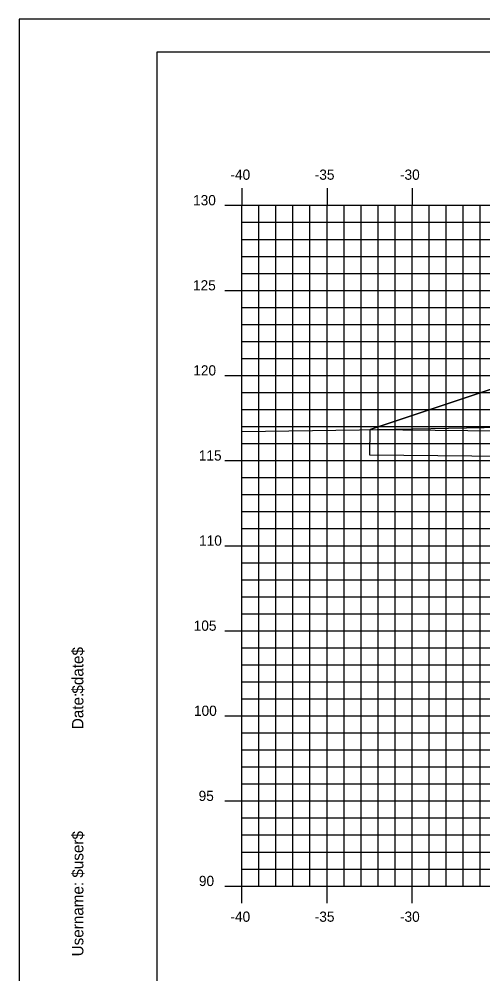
# Model space of a CAD drawing. Extents: x 850598 to 870284, y 366541 to 366651.
# Drawn here: x 853924.2 to 853951.4, y 366595.1 to 366651.2 of the extents above; entities that cross this region are included whole.
import ezdxf

# ---------------------------------------------------------------- set-up
doc = ezdxf.new("R2010")
doc.units = 0
for name, color, linetype in [('BORDER', 7, 'Continuous'), ('D_Drainage_Culvert', 7, 'Continuous'), ('D_Roadway_Centerline', 7, 'Continuous'), ('D_Roadway_SlopeLines', 7, 'Continuous'), ('H_V ANNOTATION', 7, 'Continuous'), ('MAJOR', 7, 'Continuous'), ('MINOR', 7, 'Continuous'), ('PLOT BOUNDARY', 7, 'Continuous'), ('S_Roadway_Centerline', 7, 'Continuous')]:
    doc.layers.add(name, color=color, linetype=linetype)

msp = doc.modelspace()

# ---------------------------------------------------------------- linework, layer by layer
at = {"layer": 'BORDER'}
for p, q in [((854092.245, 366649.225), (853932.245, 366649.225)), ((853932.245, 366649.225), (853932.245, 366544.225))]:
    msp.add_line(p, q, dxfattribs=at)
at = {"layer": 'D_Drainage_Culvert'}
msp.add_lwpolyline([(853944.776, 366627.047), (853988.778, 366626.607), (853988.763, 366625.107), (853944.761, 366625.547)], close=True, dxfattribs=at)
at = {"layer": 'D_Roadway_Centerline'}
msp.add_lwpolyline([(853944.776, 366627.047), (853952.245, 366629.537), (853956.047, 366630.804), (853962.245, 366632.87), (853966.245, 366633.11), (853977.245, 366633.44), (853988.245, 366633.11), (853992.245, 366632.87), (853994.245, 366632.75), (854000.245, 366630.75), (854045.408, 366618.225), (854057.181, 366614.96), (854067.043, 366612.225), (854071.043, 366612.225)], dxfattribs=at)
at = {"layer": 'D_Roadway_SlopeLines'}
msp.add_lwpolyline([(853952.245, 366629.537), (853944.776, 366627.047)], dxfattribs=at)
at = {"layer": 'MAJOR'}
for p, q in [((853937.245, 366641.227), (853937.245, 366640.225)), ((853937.245, 366641.227), (853937.245, 366640.225)), ((853942.245, 366641.227), (853942.245, 366640.225)), ((853942.245, 366641.227), (853942.245, 366640.225)), ((853947.245, 366641.227), (853947.245, 366640.225)), ((853947.245, 366641.227), (853947.245, 366640.225)), ((853936.243, 366640.225), (853937.245, 366640.225)), ((853936.243, 366640.225), (853937.245, 366640.225)), ((853937.245, 366640.225), (854077.245, 366640.225)), ((853937.245, 366600.225), (853937.245, 366640.225)), ((853937.245, 366600.225), (853937.245, 366640.225)), ((853937.245, 366640.225), (854077.245, 366640.225)), ((853937.245, 366640.225), (854077.245, 366640.225)), ((853937.245, 366600.225), (853937.245, 366640.225)), ((853937.245, 366600.225), (853937.245, 366640.225)), ((853937.245, 366640.225), (854077.245, 366640.225)), ((853942.245, 366600.225), (853942.245, 366640.225)), ((853942.245, 366600.225), (853942.245, 366640.225)), ((853947.245, 366600.225), (853947.245, 366640.225)), ((853947.245, 366600.225), (853947.245, 366640.225)), ((853936.243, 366635.225), (853937.245, 366635.225)), ((853936.243, 366635.225), (853937.245, 366635.225)), ((853937.245, 366635.225), (854077.245, 366635.225)), ((853937.245, 366635.225), (854077.245, 366635.225)), ((853936.243, 366630.225), (853937.245, 366630.225)), ((853936.243, 366630.225), (853937.245, 366630.225)), ((853937.245, 366630.225), (854077.245, 366630.225)), ((853937.245, 366630.225), (854077.245, 366630.225)), ((853936.243, 366625.225), (853937.245, 366625.225)), ((853936.243, 366625.225), (853937.245, 366625.225)), ((853937.245, 366625.225), (854077.245, 366625.225)), ((853937.245, 366625.225), (854077.245, 366625.225)), ((853936.243, 366620.225), (853937.245, 366620.225)), ((853936.243, 366620.225), (853937.245, 366620.225)), ((853937.245, 366620.225), (854077.245, 366620.225)), ((853937.245, 366620.225), (854077.245, 366620.225)), ((853936.243, 366615.225), (853937.245, 366615.225)), ((853936.243, 366615.225), (853937.245, 366615.225)), ((853937.245, 366615.225), (854077.245, 366615.225)), ((853937.245, 366615.225), (854077.245, 366615.225)), ((853936.243, 366610.225), (853937.245, 366610.225)), ((853936.243, 366610.225), (853937.245, 366610.225)), ((853937.245, 366610.225), (854077.245, 366610.225)), ((853937.245, 366610.225), (854077.245, 366610.225)), ((853936.243, 366605.225), (853937.245, 366605.225)), ((853936.243, 366605.225), (853937.245, 366605.225)), ((853937.245, 366605.225), (854077.245, 366605.225)), ((853937.245, 366605.225), (854077.245, 366605.225)), ((853936.243, 366600.225), (853937.245, 366600.225)), ((853936.243, 366600.225), (853937.245, 366600.225)), ((853937.245, 366600.225), (854077.245, 366600.225)), ((853937.245, 366600.225), (854077.245, 366600.225)), ((853937.245, 366599.223), (853937.245, 366600.225)), ((853937.245, 366600.225), (854077.245, 366600.225)), ((853937.245, 366600.225), (854077.245, 366600.225)), ((853937.245, 366599.223), (853937.245, 366600.225)), ((853942.245, 366599.223), (853942.245, 366600.225)), ((853942.245, 366599.223), (853942.245, 366600.225)), ((853947.245, 366599.223), (853947.245, 366600.225)), ((853947.245, 366599.223), (853947.245, 366600.225))]:
    msp.add_line(p, q, dxfattribs=at)
at = {"layer": 'MINOR'}
for p, q in [((853938.245, 366600.225), (853938.245, 366640.225)), ((853938.245, 366600.225), (853938.245, 366640.225)), ((853939.245, 366600.225), (853939.245, 366640.225)), ((853939.245, 366600.225), (853939.245, 366640.225)), ((853940.245, 366600.225), (853940.245, 366640.225)), ((853940.245, 366600.225), (853940.245, 366640.225)), ((853941.245, 366600.225), (853941.245, 366640.225)), ((853941.245, 366600.225), (853941.245, 366640.225)), ((853943.245, 366600.225), (853943.245, 366640.225)), ((853943.245, 366600.225), (853943.245, 366640.225)), ((853944.245, 366600.225), (853944.245, 366640.225)), ((853944.245, 366600.225), (853944.245, 366640.225)), ((853945.245, 366600.225), (853945.245, 366640.225)), ((853945.245, 366600.225), (853945.245, 366640.225)), ((853946.245, 366600.225), (853946.245, 366640.225)), ((853946.245, 366600.225), (853946.245, 366640.225)), ((853948.245, 366600.225), (853948.245, 366640.225)), ((853948.245, 366600.225), (853948.245, 366640.225)), ((853949.245, 366600.225), (853949.245, 366640.225)), ((853949.245, 366600.225), (853949.245, 366640.225)), ((853950.245, 366600.225), (853950.245, 366640.225)), ((853950.245, 366600.225), (853950.245, 366640.225)), ((853951.245, 366600.225), (853951.245, 366640.225)), ((853951.245, 366600.225), (853951.245, 366640.225)), ((853937.245, 366639.225), (854077.245, 366639.225)), ((853937.245, 366639.225), (853938.247, 366639.225)), ((853937.245, 366639.225), (854077.245, 366639.225)), ((853937.245, 366639.225), (853938.247, 366639.225)), ((853937.245, 366638.225), (854077.245, 366638.225)), ((853937.245, 366638.225), (853938.247, 366638.225)), ((853937.245, 366638.225), (854077.245, 366638.225)), ((853937.245, 366638.225), (853938.247, 366638.225)), ((853937.245, 366637.225), (854077.245, 366637.225)), ((853937.245, 366637.225), (853938.247, 366637.225)), ((853937.245, 366637.225), (854077.245, 366637.225)), ((853937.245, 366637.225), (853938.247, 366637.225)), ((853937.245, 366636.225), (854077.245, 366636.225)), ((853937.245, 366636.225), (853938.247, 366636.225)), ((853937.245, 366636.225), (854077.245, 366636.225)), ((853937.245, 366636.225), (853938.247, 366636.225)), ((853937.245, 366634.225), (854077.245, 366634.225)), ((853937.245, 366634.225), (853938.247, 366634.225)), ((853937.245, 366634.225), (854077.245, 366634.225)), ((853937.245, 366634.225), (853938.247, 366634.225)), ((853937.245, 366633.225), (854077.245, 366633.225)), ((853937.245, 366633.225), (853938.247, 366633.225)), ((853937.245, 366633.225), (854077.245, 366633.225)), ((853937.245, 366633.225), (853938.247, 366633.225)), ((853937.245, 366632.225), (854077.245, 366632.225)), ((853937.245, 366632.225), (853938.247, 366632.225)), ((853937.245, 366632.225), (854077.245, 366632.225)), ((853937.245, 366632.225), (853938.247, 366632.225)), ((853937.245, 366631.225), (854077.245, 366631.225)), ((853937.245, 366631.225), (853938.247, 366631.225)), ((853937.245, 366631.225), (854077.245, 366631.225)), ((853937.245, 366631.225), (853938.247, 366631.225)), ((853937.245, 366629.225), (854077.245, 366629.225)), ((853937.245, 366629.225), (853938.247, 366629.225)), ((853937.245, 366629.225), (854077.245, 366629.225)), ((853937.245, 366629.225), (853938.247, 366629.225)), ((853937.245, 366628.225), (854077.245, 366628.225)), ((853937.245, 366628.225), (853938.247, 366628.225)), ((853937.245, 366628.225), (854077.245, 366628.225)), ((853937.245, 366628.225), (853938.247, 366628.225)), ((853937.245, 366627.225), (854077.245, 366627.225)), ((853937.245, 366627.225), (853938.247, 366627.225)), ((853937.245, 366627.225), (854077.245, 366627.225)), ((853937.245, 366627.225), (853938.247, 366627.225)), ((853937.245, 366626.225), (854077.245, 366626.225)), ((853937.245, 366626.225), (853938.247, 366626.225)), ((853937.245, 366626.225), (854077.245, 366626.225)), ((853937.245, 366626.225), (853938.247, 366626.225)), ((853937.245, 366624.225), (854077.245, 366624.225)), ((853937.245, 366624.225), (853938.247, 366624.225)), ((853937.245, 366624.225), (854077.245, 366624.225)), ((853937.245, 366624.225), (853938.247, 366624.225)), ((853937.245, 366623.225), (854077.245, 366623.225)), ((853937.245, 366623.225), (853938.247, 366623.225)), ((853937.245, 366623.225), (854077.245, 366623.225)), ((853937.245, 366623.225), (853938.247, 366623.225)), ((853937.245, 366622.225), (854077.245, 366622.225)), ((853937.245, 366622.225), (853938.247, 366622.225)), ((853937.245, 366622.225), (854077.245, 366622.225)), ((853937.245, 366622.225), (853938.247, 366622.225)), ((853937.245, 366621.225), (854077.245, 366621.225)), ((853937.245, 366621.225), (853938.247, 366621.225)), ((853937.245, 366621.225), (854077.245, 366621.225)), ((853937.245, 366621.225), (853938.247, 366621.225)), ((853937.245, 366619.225), (854077.245, 366619.225)), ((853937.245, 366619.225), (853938.247, 366619.225)), ((853937.245, 366619.225), (854077.245, 366619.225)), ((853937.245, 366619.225), (853938.247, 366619.225)), ((853937.245, 366618.225), (854077.245, 366618.225)), ((853937.245, 366618.225), (853938.247, 366618.225)), ((853937.245, 366618.225), (854077.245, 366618.225)), ((853937.245, 366618.225), (853938.247, 366618.225)), ((853937.245, 366617.225), (854077.245, 366617.225)), ((853937.245, 366617.225), (853938.247, 366617.225)), ((853937.245, 366617.225), (854077.245, 366617.225)), ((853937.245, 366617.225), (853938.247, 366617.225)), ((853937.245, 366616.225), (854077.245, 366616.225)), ((853937.245, 366616.225), (853938.247, 366616.225)), ((853937.245, 366616.225), (854077.245, 366616.225)), ((853937.245, 366616.225), (853938.247, 366616.225)), ((853937.245, 366614.225), (854077.245, 366614.225)), ((853937.245, 366614.225), (853938.247, 366614.225)), ((853937.245, 366614.225), (854077.245, 366614.225)), ((853937.245, 366614.225), (853938.247, 366614.225)), ((853937.245, 366613.225), (854077.245, 366613.225)), ((853937.245, 366613.225), (853938.247, 366613.225)), ((853937.245, 366613.225), (854077.245, 366613.225)), ((853937.245, 366613.225), (853938.247, 366613.225)), ((853937.245, 366612.225), (854077.245, 366612.225)), ((853937.245, 366612.225), (853938.247, 366612.225)), ((853937.245, 366612.225), (854077.245, 366612.225)), ((853937.245, 366612.225), (853938.247, 366612.225)), ((853937.245, 366611.225), (854077.245, 366611.225)), ((853937.245, 366611.225), (853938.247, 366611.225)), ((853937.245, 366611.225), (854077.245, 366611.225)), ((853937.245, 366611.225), (853938.247, 366611.225)), ((853937.245, 366609.225), (854077.245, 366609.225)), ((853937.245, 366609.225), (853938.247, 366609.225)), ((853937.245, 366609.225), (854077.245, 366609.225)), ((853937.245, 366609.225), (853938.247, 366609.225)), ((853937.245, 366608.225), (854077.245, 366608.225)), ((853937.245, 366608.225), (853938.247, 366608.225)), ((853937.245, 366608.225), (854077.245, 366608.225)), ((853937.245, 366608.225), (853938.247, 366608.225)), ((853937.245, 366607.225), (854077.245, 366607.225)), ((853937.245, 366607.225), (853938.247, 366607.225)), ((853937.245, 366607.225), (854077.245, 366607.225)), ((853937.245, 366607.225), (853938.247, 366607.225)), ((853937.245, 366606.225), (854077.245, 366606.225)), ((853937.245, 366606.225), (853938.247, 366606.225)), ((853937.245, 366606.225), (854077.245, 366606.225)), ((853937.245, 366606.225), (853938.247, 366606.225)), ((853937.245, 366604.225), (854077.245, 366604.225)), ((853937.245, 366604.225), (853938.247, 366604.225)), ((853937.245, 366604.225), (854077.245, 366604.225)), ((853937.245, 366604.225), (853938.247, 366604.225)), ((853937.245, 366603.225), (854077.245, 366603.225)), ((853937.245, 366603.225), (853938.247, 366603.225)), ((853937.245, 366603.225), (854077.245, 366603.225)), ((853937.245, 366603.225), (853938.247, 366603.225)), ((853937.245, 366602.225), (854077.245, 366602.225)), ((853937.245, 366602.225), (853938.247, 366602.225)), ((853937.245, 366602.225), (854077.245, 366602.225)), ((853937.245, 366602.225), (853938.247, 366602.225)), ((853937.245, 366601.225), (854077.245, 366601.225)), ((853937.245, 366601.225), (853938.247, 366601.225)), ((853937.245, 366601.225), (854077.245, 366601.225)), ((853937.245, 366601.225), (853938.247, 366601.225))]:
    msp.add_line(p, q, dxfattribs=at)
at = {"layer": 'PLOT BOUNDARY'}
msp.add_lwpolyline([(853924.152, 366541.166), (854094.152, 366541.166), (854094.152, 366651.166), (853924.152, 366651.166)], close=True, dxfattribs=at)
at = {"layer": 'S_Roadway_Centerline'}
msp.add_lwpolyline([(853937.245, 366626.93), (853944.153, 366627.035), (853955.662, 366627.256), (853963.639, 366627.657), (853995.421, 366629.467), (854001.811, 366630.88), (854005.44, 366631.732), (854008.78, 366632.275), (854010.302, 366632.538), (854014.918, 366632.727), (854025.295, 366633.158), (854035.369, 366632.712), (854039.233, 366632.521), (854039.834, 366632.495), (854041.604, 366632.401), (854042.887, 366631.834), (854043.588, 366631.605), (854052.328, 366624.178), (854062.632, 366616.28), (854075.058, 366610.29), (854077.245, 366609.002)], dxfattribs=at)

# ---------------------------------------------------------------- texts
at = {"layer": 'BORDER'}
for s, p in [('$date$', (853927.93, 366611.53)), ('Date:', (853927.93, 366609.442)), ('$user$', (853927.93, 366600.717)), ('Username:', (853927.93, 366596.093))]:
    msp.add_text(s, height=0.6696, rotation=90, dxfattribs=at).set_placement(p)
at = {"layer": 'H_V ANNOTATION'}
for s, p in [('-40', (853936.571, 366641.725)), ('-35', (853941.525, 366641.725)), ('-30', (853946.533, 366641.725)), ('130', (853934.375, 366640.225)), ('125', (853934.37, 366635.225)), ('120', (853934.386, 366630.225)), ('115', (853934.712, 366625.225)), ('110', (853934.728, 366620.225)), ('105', (853934.412, 366615.225)), ('100', (853934.428, 366610.225)), ('95', (853934.701, 366605.225)), ('90', (853934.717, 366600.225)), ('-40', (853936.571, 366598.125)), ('-35', (853941.525, 366598.125)), ('-30', (853946.533, 366598.125))]:
    msp.add_text(s, height=0.6, dxfattribs=at).set_placement(p)

doc.saveas('drawing.dxf')
